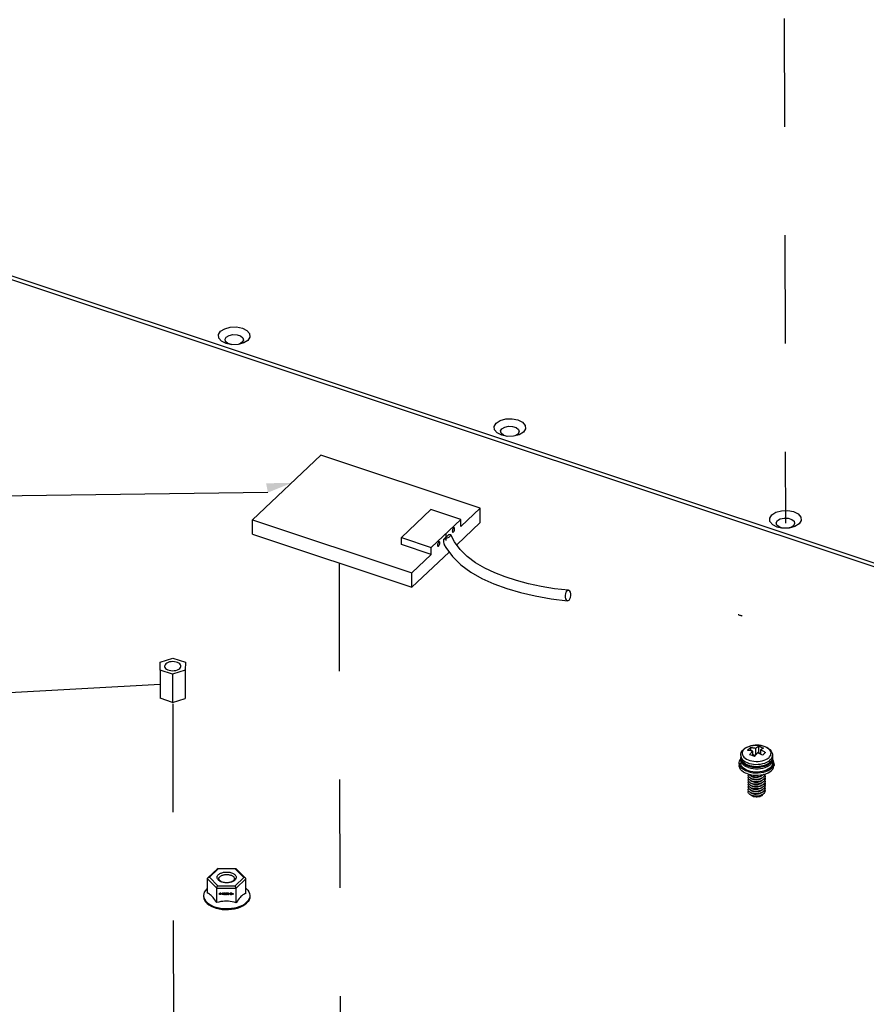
# Model space of a CAD drawing. Extents: x 0 to 1189, y 0 to 841.
# Tile 293 of 297: x 563 to 614, y 602 to 661. Entities that reach past the tile are written whole.
import ezdxf

# ---------------------------------------------------------------- set-up
doc = ezdxf.new("R2010")
doc.units = 0
doc.header["$LTSCALE"] = 65.395
doc.linetypes.add('DASHED', pattern=[0.2, 0.1, -0.1])
doc.layers.get('0').update_dxf_attribs({"linetype": 'CONTINUOUS'})
for name, color, linetype in [('02___PRT_ALL_AXES', 7, 'CONTINUOUS'), ('03___PRT_ALL_CURVES', 7, 'CONTINUOUS'), ('03_ALL_AXES', 7, 'CONTINUOUS'), ('09_ALL_ROUNDS', 7, 'CONTINUOUS'), ('20_ALL_FEATURES', 7, 'CONTINUOUS')]:
    doc.layers.add(name, color=color, linetype=linetype)

msp = doc.modelspace()

# ---------------------------------------------------------------- linework, layer by layer
at = {"color": 7, "linetype": 'DASHED'}
for p, q in [((608.723, 700.433), (608.874, 630.721)), ((581.902, 628.316), (581.972, 596.406)), ((571.846, 619.807), (571.889, 599.76))]:
    msp.add_line(p, q, dxfattribs=at)
at = {"color": 7, "linetype": 'Continuous'}
for p, q in [((525.801, 657.743), (615.629, 627.857)), ((576.141, 641.602), (575.796, 641.51)), ((576.391, 641.759), (576.141, 641.602)), ((575.34, 641.509), (575.076, 641.569)), ((575.429, 641.499), (575.34, 641.509)), ((575.796, 641.51), (575.429, 641.499)), ((591.993, 635.968), (591.73, 636.028)), ((592.083, 635.958), (591.993, 635.968)), ((592.45, 635.969), (592.083, 635.958)), ((592.795, 636.061), (592.45, 635.969)), ((593.045, 636.218), (592.795, 636.061)), ((580.8, 634.827), (576.678, 630.921)), ((590.428, 631.624), (580.8, 634.827)), ((587.455, 631.553), (585.667, 629.858)), ((589.26, 630.952), (587.455, 631.553)), ((589.261, 630.518), (590.428, 631.624)), ((590.43, 630.756), (590.428, 631.624)), ((576.68, 630.053), (576.678, 630.921)), ((576.678, 630.921), (586.307, 627.718)), ((587.472, 629.258), (589.26, 630.952)), ((589.261, 630.518), (589.26, 630.952)), ((589.015, 629.415), (590.43, 630.756)), ((608.647, 630.427), (608.383, 630.487)), ((608.736, 630.418), (608.647, 630.427)), ((609.104, 630.428), (608.736, 630.418)), ((609.448, 630.521), (609.104, 630.428)), ((609.699, 630.678), (609.448, 630.521)), ((576.68, 630.053), (586.308, 626.85)), ((585.668, 629.424), (585.667, 629.858)), ((585.667, 629.858), (587.472, 629.258)), ((588.528, 630.041), (588.206, 629.735)), ((587.473, 628.824), (585.668, 629.424)), ((587.473, 628.824), (587.472, 629.258)), ((588.258, 629.412), (588.355, 629.251)), ((586.307, 627.718), (587.473, 628.824)), ((586.308, 626.85), (588.556, 628.98)), ((586.308, 626.85), (586.307, 627.718)), ((571.098, 622.335), (571.861, 622.577)), ((571.861, 622.577), (572.613, 622.327)), ((571.087, 621.843), (571.098, 622.335)), ((572.613, 622.327), (572.602, 621.835)), ((571.087, 621.843), (571.09, 620.15)), ((571.839, 621.593), (571.087, 621.843)), ((572.602, 621.835), (571.839, 621.593)), ((571.839, 621.593), (571.842, 619.899)), ((571.842, 619.899), (571.09, 620.15)), ((571.842, 619.899), (572.606, 620.141))]:
    msp.add_line(p, q, dxfattribs=at)
at = {"color": 3, "linetype": 'Continuous'}
for p, q in [((525.802, 657.512), (615.629, 627.626)), ((575.009, 641.829), (575.085, 641.962)), ((575.391, 641.503), (575.181, 641.573)), ((591.663, 636.288), (591.739, 636.421)), ((592.045, 635.962), (591.834, 636.033)), ((608.316, 630.747), (608.393, 630.881)), ((608.699, 630.422), (608.488, 630.492))]:
    msp.add_line(p, q, dxfattribs=at)
at = {"color": 2, "linetype": 'Continuous'}
msp.add_line((577.601, 632.57), (429.063, 630.565), dxfattribs=at)
at = {"color": 4, "linetype": 'Continuous'}
msp.add_line((588.367, 629.671), (588.366, 630.105), dxfattribs=at)
for p, q in [((572.602, 621.835), (572.606, 620.141)), ((385.881, 610.807), (571.088, 620.996))]:
    msp.add_line(p, q)
at = {"color": 7, "linetype": 'Continuous'}
for points in [[(575.076, 641.569), (574.797, 641.709), (574.636, 641.899), (574.616, 642.109), (574.741, 642.308)], [(574.741, 642.308), (574.992, 642.465), (575.329, 642.556), (575.703, 642.568), (576.057, 642.498), (576.335, 642.358), (576.497, 642.168), (576.516, 641.958), (576.391, 641.759)], [(591.395, 636.767), (591.645, 636.924), (591.983, 637.016), (592.357, 637.027), (592.71, 636.958), (592.989, 636.817), (593.15, 636.627), (593.17, 636.417), (593.045, 636.218)], [(591.73, 636.028), (591.451, 636.168), (591.29, 636.358), (591.27, 636.569), (591.395, 636.767)], [(608.048, 631.227), (608.299, 631.384), (608.637, 631.475), (609.011, 631.486), (609.364, 631.417), (609.642, 631.276), (609.804, 631.087), (609.824, 630.876), (609.699, 630.678)], [(608.383, 630.487), (608.105, 630.628), (607.943, 630.818), (607.924, 631.028), (608.048, 631.227)], [(588.607, 629.928), (588.545, 629.879), (588.466, 629.831), (588.378, 629.788), (588.288, 629.755), (588.206, 629.735)], [(588.206, 629.735), (588.208, 629.653), (588.215, 629.572), (588.227, 629.5), (588.244, 629.441), (588.258, 629.412)], [(588.528, 630.041), (588.594, 630.045), (588.638, 630.035), (588.653, 630.02)], [(588.653, 630.02), (588.656, 630.01), (588.645, 629.973), (588.607, 629.928)], [(589.222, 629.135), (588.882, 629.596), (588.653, 630.02)], [(588.355, 629.251), (588.759, 628.708), (589.267, 628.206), (589.863, 627.765), (590.532, 627.387), (591.259, 627.065), (592.036, 626.785), (592.866, 626.537), (593.756, 626.324), (594.714, 626.155), (595.705, 626.039)], [(595.761, 626.666), (594.93, 626.761), (594.113, 626.895), (593.347, 627.063), (592.627, 627.26), (591.948, 627.48), (591.307, 627.726), (590.706, 628.006), (590.15, 628.331), (589.65, 628.708), (589.222, 629.135)], [(595.666, 626.627), (595.615, 626.558), (595.579, 626.465), (595.561, 626.358), (595.563, 626.25), (595.587, 626.155), (595.627, 626.083), (595.681, 626.044), (595.705, 626.039)], [(595.761, 626.666), (595.726, 626.663), (595.666, 626.627)], [(595.8, 626.078), (595.851, 626.147), (595.888, 626.24), (595.906, 626.347), (595.903, 626.455), (595.88, 626.55), (595.839, 626.622), (595.786, 626.661), (595.761, 626.666)], [(595.705, 626.039), (595.741, 626.042), (595.8, 626.078)], [(571.429, 622.225), (571.386, 622.173), (571.363, 622.117), (571.36, 622.084)], [(571.36, 622.084), (571.362, 622.059), (571.382, 622.003), (571.422, 621.95), (571.482, 621.903), (571.557, 621.864), (571.644, 621.835), (571.741, 621.816), (571.842, 621.81), (571.944, 621.815), (572.042, 621.832), (572.132, 621.86), (572.209, 621.899), (572.271, 621.945)], [(572.34, 622.086), (572.338, 622.111), (572.318, 622.168), (572.277, 622.22), (572.218, 622.267), (572.143, 622.306), (572.055, 622.336), (571.959, 622.354), (571.857, 622.361), (571.755, 622.355), (571.658, 622.338), (571.568, 622.31), (571.49, 622.272), (571.429, 622.225)], [(572.271, 621.945), (572.314, 621.997), (572.336, 622.054), (572.34, 622.086)]]:
    msp.add_lwpolyline(points, dxfattribs=at)
at = {"color": 3, "linetype": 'Continuous'}
for points in [[(575.181, 641.573), (575.043, 641.69), (575.009, 641.829)], [(575.085, 641.962), (575.257, 642.064), (575.49, 642.114), (575.739, 642.102), (575.953, 642.031), (576.091, 641.914)], [(576.048, 641.642), (575.876, 641.54), (575.794, 641.52)], [(576.091, 641.914), (576.125, 641.775), (576.048, 641.642)], [(591.834, 636.033), (591.697, 636.149), (591.663, 636.288)], [(591.739, 636.421), (591.911, 636.523), (592.144, 636.573), (592.392, 636.561), (592.606, 636.49), (592.744, 636.373)], [(592.744, 636.373), (592.778, 636.235), (592.702, 636.101)], [(592.702, 636.101), (592.53, 635.999), (592.447, 635.979)], [(608.393, 630.881), (608.565, 630.982), (608.798, 631.032), (609.046, 631.02), (609.26, 630.949), (609.398, 630.833)], [(608.488, 630.492), (608.35, 630.608), (608.316, 630.747)], [(609.356, 630.56), (609.184, 630.459), (609.101, 630.438)], [(609.398, 630.833), (609.432, 630.694), (609.356, 630.56)]]:
    msp.add_lwpolyline(points, dxfattribs=at)
at = {"color": 2, "linetype": 'Continuous'}
for points in [[(588.858, 630.444), (588.849, 630.446), (588.826, 630.437), (588.801, 630.414), (588.778, 630.378), (588.759, 630.334), (588.747, 630.288), (588.742, 630.244)], [(588.77, 630.179), (588.778, 630.177), (588.802, 630.186), (588.827, 630.209), (588.85, 630.245), (588.869, 630.289), (588.881, 630.336), (588.885, 630.379)], [(588.885, 630.379), (588.881, 630.415), (588.868, 630.438), (588.858, 630.444)], [(588.742, 630.244), (588.747, 630.208), (588.759, 630.185), (588.77, 630.179)], [(587.964, 629.597), (587.955, 629.598), (587.932, 629.59), (587.907, 629.567), (587.884, 629.531), (587.865, 629.487), (587.853, 629.44), (587.848, 629.397)], [(587.848, 629.397), (587.853, 629.361), (587.865, 629.338), (587.876, 629.331)], [(587.876, 629.331), (587.884, 629.33), (587.908, 629.339), (587.933, 629.362), (587.956, 629.398), (587.975, 629.442), (587.987, 629.488), (587.991, 629.532)], [(587.991, 629.532), (587.987, 629.568), (587.974, 629.591), (587.964, 629.597)]]:
    msp.add_lwpolyline(points, dxfattribs=at)
at = {"color": 4, "linetype": 'Continuous'}
msp.add_lwpolyline([(606.267, 625.104), (606.231, 625.116), (606.195, 625.129), (606.159, 625.141), (606.123, 625.153), (606.087, 625.165), (606.051, 625.176), (606.015, 625.188)], dxfattribs=at)
at = {"color": 2, "linetype": 'Continuous'}
msp.add_solid([(577.601, 632.57), (579.018, 633.141), (577.49, 633.135)], dxfattribs=at)
at = {"layer": '02___PRT_ALL_AXES', "color": 7, "linetype": 'Continuous'}
for p, q in [((573.906, 608.63), (573.947, 608.663)), ((573.71, 608.227), (573.71, 608.169)), ((576.51, 608.233), (576.51, 608.175))]:
    msp.add_line(p, q, dxfattribs=at)
for points in [[(573.906, 608.63), (573.82, 608.534), (573.758, 608.432), (573.721, 608.327), (573.71, 608.227)], [(574.516, 607.807), (574.456, 607.9), (574.398, 607.983), (574.342, 608.058), (574.287, 608.124), (574.232, 608.183), (574.176, 608.235), (574.121, 608.279), (574.065, 608.317), (574.008, 608.349), (573.948, 608.376)], [(576.271, 608.363), (576.209, 608.337), (576.149, 608.306), (576.09, 608.268), (576.032, 608.224), (575.974, 608.173)], [(576.271, 608.669), (576.299, 608.647), (576.388, 608.552), (576.454, 608.452), (576.495, 608.347), (576.51, 608.233)], [(573.71, 608.227), (573.725, 608.112), (573.766, 608.008), (573.831, 607.907), (573.921, 607.812), (574.033, 607.725), (574.165, 607.647), (574.314, 607.581), (574.478, 607.526), (574.654, 607.484), (574.839, 607.457), (575.028, 607.444), (575.22, 607.445), (575.409, 607.461), (575.592, 607.491), (575.766, 607.535), (575.929, 607.592), (576.076, 607.661), (576.205, 607.741), (576.313, 607.829)], [(573.71, 608.169), (573.725, 608.055), (573.766, 607.95), (573.832, 607.849), (573.921, 607.754), (574.033, 607.667), (574.165, 607.59), (574.314, 607.523), (574.478, 607.468), (574.655, 607.427), (574.839, 607.399), (575.029, 607.386), (575.22, 607.387), (575.409, 607.403), (575.592, 607.433), (575.767, 607.477), (575.929, 607.534), (576.076, 607.603), (576.205, 607.683), (576.313, 607.771)], [(575.678, 607.801), (575.555, 607.834), (575.437, 607.86), (575.323, 607.879), (575.21, 607.891), (575.097, 607.895), (574.984, 607.892), (574.87, 607.882), (574.756, 607.864), (574.639, 607.839), (574.516, 607.807)], [(575.974, 608.173), (575.916, 608.114), (575.858, 608.048), (575.799, 607.974), (575.74, 607.892), (575.678, 607.801)], [(576.51, 608.233), (576.499, 608.132), (576.462, 608.027), (576.399, 607.925), (576.313, 607.829)], [(576.51, 608.175), (576.499, 608.075), (576.462, 607.969), (576.4, 607.867), (576.313, 607.771)]]:
    msp.add_lwpolyline(points, dxfattribs=at)
at = {"layer": '03___PRT_ALL_CURVES', "color": 4, "linetype": 'Continuous'}
for p, q in [((574.676, 608.372), (574.685, 608.383)), ((574.676, 608.359), (574.676, 608.372)), ((574.685, 608.37), (574.676, 608.359)), ((574.685, 608.383), (574.694, 608.383)), ((574.685, 608.306), (574.685, 608.37)), ((574.694, 608.306), (574.685, 608.306)), ((574.694, 608.383), (574.694, 608.306)), ((574.706, 608.314), (574.748, 608.355)), ((574.706, 608.306), (574.706, 608.314)), ((574.76, 608.306), (574.706, 608.306)), ((574.707, 608.365), (574.709, 608.372)), ((574.715, 608.365), (574.707, 608.365)), ((574.709, 608.372), (574.715, 608.378)), ((574.715, 608.378), (574.721, 608.382)), ((574.718, 608.37), (574.715, 608.365)), ((574.722, 608.373), (574.718, 608.37)), ((574.756, 608.35), (574.718, 608.314)), ((574.718, 608.314), (574.76, 608.314)), ((574.721, 608.382), (574.732, 608.383)), ((574.73, 608.375), (574.722, 608.373)), ((574.736, 608.375), (574.73, 608.375)), ((574.732, 608.383), (574.738, 608.383)), ((574.744, 608.373), (574.736, 608.375)), ((574.738, 608.383), (574.747, 608.381)), ((574.748, 608.37), (574.744, 608.373)), ((574.747, 608.381), (574.753, 608.378)), ((574.751, 608.365), (574.748, 608.37)), ((574.748, 608.355), (574.751, 608.362)), ((574.751, 608.362), (574.751, 608.365)), ((574.753, 608.378), (574.759, 608.372)), ((574.759, 608.355), (574.756, 608.35)), ((574.759, 608.372), (574.76, 608.365)), ((574.76, 608.362), (574.759, 608.355)), ((574.76, 608.365), (574.76, 608.362)), ((574.76, 608.314), (574.76, 608.306)), ((574.772, 608.339), (574.809, 608.383)), ((574.772, 608.329), (574.772, 608.339)), ((574.809, 608.329), (574.772, 608.329)), ((574.783, 608.339), (574.809, 608.37)), ((574.809, 608.338), (574.783, 608.339)), ((574.809, 608.383), (574.818, 608.383)), ((574.809, 608.37), (574.809, 608.338)), ((574.809, 608.306), (574.809, 608.329)), ((574.818, 608.305), (574.809, 608.306)), ((574.818, 608.383), (574.818, 608.338)), ((574.818, 608.338), (574.833, 608.338)), ((574.818, 608.328), (574.818, 608.305)), ((574.833, 608.328), (574.818, 608.328)), ((574.833, 608.338), (574.833, 608.328)), ((574.846, 608.318), (574.845, 608.323)), ((574.845, 608.323), (574.853, 608.323)), ((574.846, 608.364), (574.848, 608.371)), ((574.854, 608.364), (574.846, 608.364)), ((574.85, 608.314), (574.846, 608.318)), ((574.848, 608.371), (574.854, 608.378)), ((574.854, 608.31), (574.85, 608.314)), ((574.853, 608.323), (574.854, 608.32)), ((574.854, 608.378), (574.86, 608.381)), ((574.857, 608.369), (574.854, 608.364)), ((574.854, 608.32), (574.857, 608.317)), ((574.86, 608.307), (574.854, 608.31)), ((574.861, 608.373), (574.857, 608.369)), ((574.857, 608.317), (574.86, 608.315)), ((574.86, 608.381), (574.871, 608.382)), ((574.86, 608.315), (574.868, 608.313)), ((574.866, 608.305), (574.86, 608.307)), ((574.869, 608.374), (574.861, 608.373)), ((574.878, 608.305), (574.866, 608.305)), ((574.868, 608.313), (574.877, 608.313)), ((574.875, 608.374), (574.869, 608.374)), ((574.869, 608.341), (574.869, 608.348)), ((574.869, 608.348), (574.875, 608.348)), ((574.875, 608.341), (574.869, 608.341)), ((574.871, 608.382), (574.874, 608.382)), ((574.874, 608.382), (574.884, 608.381)), ((574.883, 608.373), (574.875, 608.374)), ((574.875, 608.348), (574.884, 608.351)), ((574.884, 608.34), (574.875, 608.341)), ((574.877, 608.313), (574.884, 608.315)), ((574.884, 608.307), (574.878, 608.305)), ((574.887, 608.369), (574.883, 608.373)), ((574.884, 608.381), (574.89, 608.377)), ((574.884, 608.351), (574.887, 608.354)), ((574.889, 608.336), (574.884, 608.34)), ((574.884, 608.315), (574.887, 608.317)), ((574.89, 608.31), (574.884, 608.307)), ((574.89, 608.364), (574.887, 608.369)), ((574.887, 608.354), (574.89, 608.361)), ((574.893, 608.349), (574.887, 608.345)), ((574.887, 608.345), (574.895, 608.341)), ((574.887, 608.317), (574.89, 608.32)), ((574.892, 608.33), (574.889, 608.336)), ((574.89, 608.377), (574.896, 608.371)), ((574.89, 608.361), (574.89, 608.364)), ((574.89, 608.32), (574.892, 608.323)), ((574.895, 608.313), (574.89, 608.31)), ((574.892, 608.323), (574.892, 608.33)), ((574.896, 608.354), (574.893, 608.349)), ((574.895, 608.341), (574.898, 608.336)), ((574.898, 608.318), (574.895, 608.313)), ((574.896, 608.371), (574.898, 608.364)), ((574.898, 608.361), (574.896, 608.354)), ((574.898, 608.364), (574.898, 608.361)), ((574.898, 608.336), (574.899, 608.33)), ((574.899, 608.323), (574.898, 608.318)), ((574.899, 608.33), (574.899, 608.323)), ((574.913, 608.359), (574.911, 608.351)), ((574.911, 608.351), (574.911, 608.336)), ((574.911, 608.336), (574.913, 608.328)), ((574.914, 608.364), (574.913, 608.359)), ((574.913, 608.328), (574.914, 608.323)), ((574.917, 608.371), (574.914, 608.364)), ((574.914, 608.323), (574.918, 608.316)), ((574.922, 608.376), (574.917, 608.371)), ((574.918, 608.316), (574.922, 608.311)), ((574.92, 608.359), (574.919, 608.349)), ((574.919, 608.349), (574.919, 608.338)), ((574.919, 608.338), (574.921, 608.328)), ((574.926, 608.369), (574.92, 608.359)), ((574.921, 608.328), (574.927, 608.318)), ((574.929, 608.38), (574.922, 608.376)), ((574.922, 608.311), (574.93, 608.306)), ((574.931, 608.372), (574.926, 608.369)), ((574.927, 608.318), (574.931, 608.315)), ((574.939, 608.382), (574.929, 608.38)), ((574.93, 608.306), (574.939, 608.305)), ((574.939, 608.374), (574.931, 608.372)), ((574.931, 608.315), (574.939, 608.313)), ((574.948, 608.38), (574.939, 608.382)), ((574.946, 608.372), (574.939, 608.374)), ((574.939, 608.313), (574.946, 608.315)), ((574.939, 608.305), (574.948, 608.306)), ((574.951, 608.369), (574.946, 608.372)), ((574.946, 608.315), (574.951, 608.318)), ((574.955, 608.375), (574.948, 608.38)), ((574.948, 608.306), (574.955, 608.311)), ((574.957, 608.359), (574.951, 608.369)), ((574.951, 608.318), (574.957, 608.328)), ((574.96, 608.37), (574.955, 608.375)), ((574.955, 608.311), (574.96, 608.316)), ((574.958, 608.349), (574.957, 608.359)), ((574.957, 608.328), (574.958, 608.338)), ((574.958, 608.338), (574.958, 608.349)), ((574.963, 608.364), (574.96, 608.37)), ((574.96, 608.316), (574.963, 608.323)), ((574.964, 608.359), (574.963, 608.364)), ((574.963, 608.323), (574.964, 608.328)), ((574.966, 608.351), (574.964, 608.359)), ((574.964, 608.328), (574.966, 608.336)), ((574.966, 608.336), (574.966, 608.351)), ((574.979, 608.359), (574.978, 608.351)), ((574.978, 608.351), (574.978, 608.336)), ((574.978, 608.336), (574.979, 608.328)), ((574.981, 608.364), (574.979, 608.359)), ((574.979, 608.328), (574.981, 608.323)), ((574.984, 608.37), (574.981, 608.364)), ((574.981, 608.323), (574.984, 608.316)), ((574.988, 608.375), (574.984, 608.37)), ((574.984, 608.316), (574.989, 608.311)), ((574.987, 608.359), (574.985, 608.349)), ((574.985, 608.349), (574.985, 608.337)), ((574.985, 608.337), (574.987, 608.328)), ((574.993, 608.369), (574.987, 608.359)), ((574.987, 608.328), (574.993, 608.318)), ((574.996, 608.38), (574.988, 608.375)), ((574.989, 608.311), (574.996, 608.306)), ((574.997, 608.372), (574.993, 608.369)), ((574.993, 608.318), (574.998, 608.314)), ((575.005, 608.382), (574.996, 608.38)), ((574.996, 608.306), (575.005, 608.304)), ((575.005, 608.373), (574.997, 608.372)), ((574.998, 608.314), (575.005, 608.313)), ((575.014, 608.38), (575.005, 608.382)), ((575.013, 608.372), (575.005, 608.373)), ((575.005, 608.313), (575.013, 608.314)), ((575.005, 608.304), (575.014, 608.306)), ((575.017, 608.368), (575.013, 608.372)), ((575.013, 608.314), (575.017, 608.318)), ((575.022, 608.375), (575.014, 608.38)), ((575.014, 608.306), (575.022, 608.311)), ((575.023, 608.359), (575.017, 608.368)), ((575.017, 608.318), (575.023, 608.327)), ((575.026, 608.37), (575.022, 608.375)), ((575.022, 608.311), (575.026, 608.316)), ((575.025, 608.349), (575.023, 608.359)), ((575.023, 608.327), (575.025, 608.337)), ((575.025, 608.337), (575.025, 608.349)), ((575.029, 608.363), (575.026, 608.37)), ((575.026, 608.316), (575.029, 608.322)), ((575.031, 608.359), (575.029, 608.363)), ((575.029, 608.322), (575.031, 608.327)), ((575.032, 608.35), (575.031, 608.359)), ((575.031, 608.327), (575.032, 608.336)), ((575.032, 608.336), (575.032, 608.35)), ((575.046, 608.358), (575.044, 608.35)), ((575.044, 608.35), (575.044, 608.335)), ((575.044, 608.335), (575.046, 608.327)), ((575.047, 608.363), (575.046, 608.358)), ((575.046, 608.327), (575.047, 608.322)), ((575.05, 608.37), (575.047, 608.363)), ((575.047, 608.322), (575.05, 608.316)), ((575.055, 608.375), (575.05, 608.37)), ((575.05, 608.316), (575.055, 608.311)), ((575.053, 608.358), (575.052, 608.349)), ((575.052, 608.349), (575.052, 608.337)), ((575.052, 608.337), (575.053, 608.327)), ((575.059, 608.368), (575.053, 608.358)), ((575.053, 608.327), (575.06, 608.317)), ((575.062, 608.38), (575.055, 608.375)), ((575.055, 608.311), (575.063, 608.306)), ((575.064, 608.371), (575.059, 608.368)), ((575.06, 608.317), (575.064, 608.314)), ((575.072, 608.381), (575.062, 608.38)), ((575.063, 608.306), (575.072, 608.304)), ((575.072, 608.373), (575.064, 608.371)), ((575.064, 608.314), (575.072, 608.312)), ((575.081, 608.38), (575.072, 608.381)), ((575.079, 608.371), (575.072, 608.373)), ((575.072, 608.312), (575.079, 608.314)), ((575.072, 608.304), (575.081, 608.306)), ((575.084, 608.368), (575.079, 608.371)), ((575.079, 608.314), (575.084, 608.317)), ((575.088, 608.375), (575.081, 608.38)), ((575.081, 608.306), (575.088, 608.311)), ((575.09, 608.358), (575.084, 608.368)), ((575.084, 608.317), (575.09, 608.327)), ((575.093, 608.37), (575.088, 608.375)), ((575.088, 608.311), (575.093, 608.315)), ((575.091, 608.348), (575.09, 608.358)), ((575.09, 608.327), (575.091, 608.337)), ((575.091, 608.337), (575.091, 608.348)), ((575.096, 608.363), (575.093, 608.37)), ((575.093, 608.315), (575.096, 608.322)), ((575.097, 608.358), (575.096, 608.363)), ((575.096, 608.322), (575.097, 608.327)), ((575.099, 608.35), (575.097, 608.358)), ((575.097, 608.327), (575.099, 608.335)), ((575.099, 608.335), (575.099, 608.35)), ((575.112, 608.358), (575.111, 608.35)), ((575.111, 608.35), (575.111, 608.335)), ((575.111, 608.335), (575.112, 608.327)), ((575.114, 608.363), (575.112, 608.358)), ((575.112, 608.327), (575.114, 608.322)), ((575.117, 608.37), (575.114, 608.363)), ((575.114, 608.322), (575.117, 608.315)), ((575.121, 608.374), (575.117, 608.37)), ((575.117, 608.315), (575.122, 608.31)), ((575.12, 608.358), (575.118, 608.348)), ((575.118, 608.348), (575.118, 608.337)), ((575.118, 608.337), (575.12, 608.327)), ((575.126, 608.368), (575.12, 608.358)), ((575.12, 608.327), (575.126, 608.317)), ((575.129, 608.379), (575.121, 608.374)), ((575.122, 608.31), (575.129, 608.305)), ((575.13, 608.371), (575.126, 608.368)), ((575.126, 608.317), (575.131, 608.314)), ((575.138, 608.381), (575.129, 608.379)), ((575.129, 608.305), (575.138, 608.304)), ((575.138, 608.373), (575.13, 608.371)), ((575.131, 608.314), (575.138, 608.312)), ((575.147, 608.379), (575.138, 608.381)), ((575.146, 608.371), (575.138, 608.373)), ((575.138, 608.312), (575.146, 608.313)), ((575.138, 608.304), (575.147, 608.305)), ((575.15, 608.368), (575.146, 608.371)), ((575.146, 608.313), (575.15, 608.317)), ((575.155, 608.374), (575.147, 608.379)), ((575.147, 608.305), (575.155, 608.31)), ((575.156, 608.358), (575.15, 608.368)), ((575.15, 608.317), (575.156, 608.327)), ((575.159, 608.369), (575.155, 608.374)), ((575.155, 608.31), (575.159, 608.315)), ((575.158, 608.348), (575.156, 608.358)), ((575.156, 608.327), (575.158, 608.336)), ((575.158, 608.336), (575.158, 608.348)), ((575.162, 608.363), (575.159, 608.369)), ((575.159, 608.315), (575.162, 608.322)), ((575.164, 608.358), (575.162, 608.363)), ((575.162, 608.322), (575.164, 608.327)), ((575.165, 608.35), (575.164, 608.358)), ((575.164, 608.327), (575.165, 608.335)), ((575.165, 608.335), (575.165, 608.35)), ((575.179, 608.358), (575.177, 608.349)), ((575.177, 608.349), (575.177, 608.335)), ((575.177, 608.335), (575.179, 608.326)), ((575.18, 608.363), (575.179, 608.358)), ((575.179, 608.326), (575.18, 608.322)), ((575.183, 608.369), (575.18, 608.363)), ((575.18, 608.322), (575.183, 608.315)), ((575.188, 608.374), (575.183, 608.369)), ((575.183, 608.315), (575.188, 608.31)), ((575.186, 608.358), (575.185, 608.348)), ((575.185, 608.348), (575.185, 608.336)), ((575.185, 608.336), (575.186, 608.326)), ((575.192, 608.367), (575.186, 608.358)), ((575.186, 608.326), (575.193, 608.317)), ((575.195, 608.379), (575.188, 608.374)), ((575.188, 608.31), (575.196, 608.305)), ((575.197, 608.371), (575.192, 608.367)), ((575.193, 608.317), (575.197, 608.313)), ((575.204, 608.381), (575.195, 608.379)), ((575.196, 608.305), (575.205, 608.303)), ((575.205, 608.372), (575.197, 608.371)), ((575.197, 608.313), (575.205, 608.312)), ((575.214, 608.379), (575.204, 608.381)), ((575.212, 608.371), (575.205, 608.372)), ((575.205, 608.312), (575.212, 608.313)), ((575.205, 608.303), (575.214, 608.305)), ((575.217, 608.367), (575.212, 608.371)), ((575.212, 608.313), (575.217, 608.316)), ((575.221, 608.374), (575.214, 608.379)), ((575.214, 608.305), (575.221, 608.31)), ((575.223, 608.357), (575.217, 608.367)), ((575.217, 608.316), (575.223, 608.326)), ((575.226, 608.369), (575.221, 608.374)), ((575.221, 608.31), (575.226, 608.315)), ((575.224, 608.348), (575.223, 608.357)), ((575.223, 608.326), (575.224, 608.336)), ((575.224, 608.336), (575.224, 608.348)), ((575.229, 608.362), (575.226, 608.369)), ((575.226, 608.315), (575.229, 608.321)), ((575.23, 608.357), (575.229, 608.362)), ((575.229, 608.321), (575.23, 608.326)), ((575.232, 608.349), (575.23, 608.357)), ((575.23, 608.326), (575.232, 608.334)), ((575.232, 608.334), (575.232, 608.349)), ((575.244, 608.336), (575.28, 608.38)), ((575.244, 608.326), (575.244, 608.336)), ((575.28, 608.326), (575.244, 608.326)), ((575.254, 608.336), (575.28, 608.367)), ((575.28, 608.336), (575.254, 608.336)), ((575.28, 608.38), (575.289, 608.38)), ((575.28, 608.367), (575.28, 608.336)), ((575.28, 608.303), (575.28, 608.326)), ((575.289, 608.303), (575.28, 608.303)), ((575.289, 608.38), (575.289, 608.336)), ((575.289, 608.336), (575.304, 608.336)), ((575.289, 608.326), (575.289, 608.303)), ((575.304, 608.326), (575.289, 608.326)), ((575.304, 608.336), (575.304, 608.326)), ((575.318, 608.357), (575.316, 608.349)), ((575.316, 608.349), (575.316, 608.334)), ((575.316, 608.334), (575.318, 608.326)), ((575.319, 608.362), (575.318, 608.357)), ((575.318, 608.326), (575.319, 608.321)), ((575.322, 608.368), (575.319, 608.362)), ((575.319, 608.321), (575.322, 608.314)), ((575.327, 608.373), (575.322, 608.368)), ((575.322, 608.314), (575.327, 608.309)), ((575.325, 608.357), (575.324, 608.347)), ((575.324, 608.347), (575.324, 608.336)), ((575.324, 608.336), (575.325, 608.326)), ((575.331, 608.367), (575.325, 608.357)), ((575.325, 608.326), (575.332, 608.316)), ((575.334, 608.378), (575.327, 608.373)), ((575.327, 608.309), (575.335, 608.304)), ((575.336, 608.37), (575.331, 608.367)), ((575.332, 608.316), (575.336, 608.312)), ((575.344, 608.38), (575.334, 608.378)), ((575.335, 608.304), (575.344, 608.303)), ((575.344, 608.372), (575.336, 608.37)), ((575.336, 608.312), (575.344, 608.311)), ((575.353, 608.378), (575.344, 608.38)), ((575.351, 608.37), (575.344, 608.372)), ((575.344, 608.311), (575.351, 608.312)), ((575.344, 608.303), (575.353, 608.304)), ((575.356, 608.367), (575.351, 608.37)), ((575.351, 608.312), (575.356, 608.316)), ((575.36, 608.373), (575.353, 608.378)), ((575.353, 608.304), (575.36, 608.309)), ((575.362, 608.357), (575.356, 608.367)), ((575.356, 608.316), (575.362, 608.325)), ((575.365, 608.368), (575.36, 608.373)), ((575.36, 608.309), (575.365, 608.314)), ((575.363, 608.347), (575.362, 608.357)), ((575.362, 608.325), (575.363, 608.335)), ((575.363, 608.335), (575.363, 608.347)), ((575.368, 608.362), (575.365, 608.368)), ((575.365, 608.314), (575.368, 608.32)), ((575.369, 608.357), (575.368, 608.362)), ((575.368, 608.32), (575.369, 608.325)), ((575.371, 608.348), (575.369, 608.357)), ((575.369, 608.325), (575.371, 608.334)), ((575.371, 608.334), (575.371, 608.348)), ((575.384, 608.357), (575.383, 608.348)), ((575.383, 608.348), (575.383, 608.334)), ((575.383, 608.334), (575.384, 608.325)), ((575.386, 608.361), (575.384, 608.357)), ((575.384, 608.325), (575.386, 608.32)), ((575.389, 608.368), (575.386, 608.361)), ((575.386, 608.32), (575.389, 608.314)), ((575.393, 608.373), (575.389, 608.368)), ((575.389, 608.314), (575.394, 608.309)), ((575.392, 608.357), (575.39, 608.347)), ((575.39, 608.347), (575.39, 608.335)), ((575.39, 608.335), (575.392, 608.325)), ((575.398, 608.366), (575.392, 608.357)), ((575.392, 608.325), (575.398, 608.315)), ((575.401, 608.378), (575.393, 608.373)), ((575.394, 608.309), (575.401, 608.304)), ((575.402, 608.37), (575.398, 608.366)), ((575.398, 608.315), (575.403, 608.312)), ((575.41, 608.379), (575.401, 608.378)), ((575.401, 608.304), (575.41, 608.302)), ((575.41, 608.371), (575.402, 608.37)), ((575.403, 608.312), (575.41, 608.31)), ((575.419, 608.378), (575.41, 608.379)), ((575.418, 608.37), (575.41, 608.371)), ((575.41, 608.31), (575.418, 608.312)), ((575.41, 608.302), (575.419, 608.304)), ((575.422, 608.366), (575.418, 608.37)), ((575.418, 608.312), (575.422, 608.315)), ((575.427, 608.373), (575.419, 608.378)), ((575.419, 608.304), (575.427, 608.309)), ((575.428, 608.356), (575.422, 608.366)), ((575.422, 608.315), (575.428, 608.325)), ((575.431, 608.368), (575.427, 608.373)), ((575.427, 608.309), (575.431, 608.314)), ((575.43, 608.346), (575.428, 608.356)), ((575.428, 608.325), (575.43, 608.335)), ((575.43, 608.335), (575.43, 608.346)), ((575.434, 608.361), (575.431, 608.368)), ((575.431, 608.314), (575.434, 608.32)), ((575.436, 608.356), (575.434, 608.361)), ((575.434, 608.32), (575.436, 608.325)), ((575.437, 608.348), (575.436, 608.356)), ((575.436, 608.325), (575.437, 608.333)), ((575.437, 608.333), (575.437, 608.348)), ((575.449, 608.302), (575.473, 608.379)), ((575.459, 608.302), (575.449, 608.302)), ((575.465, 608.322), (575.459, 608.302)), ((575.495, 608.321), (575.465, 608.322)), ((575.466, 608.328), (575.48, 608.372)), ((575.493, 608.328), (575.466, 608.328)), ((575.473, 608.379), (575.486, 608.379)), ((575.48, 608.372), (575.493, 608.328)), ((575.486, 608.379), (575.51, 608.302)), ((575.501, 608.302), (575.495, 608.321)), ((575.51, 608.302), (575.501, 608.302))]:
    msp.add_line(p, q, dxfattribs=at)
at = {"layer": '03_ALL_AXES', "color": 7, "linetype": 'Continuous'}
for p, q in [((606.171, 616.695), (606.171, 616.575)), ((608.096, 616.699), (608.096, 616.579))]:
    msp.add_line(p, q, dxfattribs=at)
at = {"layer": '09_ALL_ROUNDS', "color": 7, "linetype": 'Continuous'}
for p, q in [((607.166, 617.314), (607.038, 617.311)), ((607.295, 617.306), (607.166, 617.314)), ((607.419, 617.288), (607.295, 617.306)), ((607.537, 617.259), (607.419, 617.288)), ((607.883, 616.574), (607.92, 616.613)), ((607.92, 616.613), (607.957, 616.662)), ((608.096, 616.699), (608.096, 616.699)), ((606.181, 616.486), (606.171, 616.575)), ((606.171, 616.575), (606.173, 616.542)), ((606.209, 616.398), (606.181, 616.486)), ((606.772, 616.002), (606.643, 616.041)), ((607.605, 616.035), (607.473, 615.997)), ((607.54, 616.087), (607.666, 616.126)), ((607.728, 616.087), (607.605, 616.035)), ((607.666, 616.126), (607.779, 616.176)), ((607.837, 616.535), (607.883, 616.574)), ((607.91, 616.378), (607.961, 616.422)), ((608.096, 616.579), (608.086, 616.488)), ((606.909, 615.975), (606.772, 616.002)), ((574.551, 609.852), (573.97, 609.301)), ((574.598, 609.839), (574.067, 609.335)), ((575.674, 609.851), (574.565, 609.857)), ((575.639, 609.833), (574.598, 609.839)), ((576.148, 609.324), (575.639, 609.833)), ((576.246, 609.287), (575.69, 609.845)), ((573.948, 608.376), (573.946, 609.249)), ((573.946, 609.249), (574.514, 608.68)), ((574.067, 609.335), (574.576, 608.826)), ((575.616, 608.82), (576.148, 609.324)), ((575.676, 608.673), (576.269, 609.236)), ((576.271, 608.363), (576.269, 609.236)), ((574.516, 607.807), (574.514, 608.68)), ((574.514, 608.68), (575.676, 608.673)), ((574.576, 608.826), (575.616, 608.82)), ((575.678, 607.801), (575.676, 608.673))]:
    msp.add_line(p, q, dxfattribs=at)
for points in [[(606.336, 617.049), (606.429, 617.124), (606.539, 617.187), (606.662, 617.239), (606.794, 617.277), (606.933, 617.302), (607.075, 617.314), (607.217, 617.313), (607.358, 617.299), (607.495, 617.272), (607.624, 617.233), (607.744, 617.181), (607.851, 617.116), (607.94, 617.043), (608.009, 616.962), (608.057, 616.876), (608.086, 616.788), (608.096, 616.699)], [(607.038, 617.311), (606.911, 617.298), (606.789, 617.274), (606.677, 617.241), (606.579, 617.202), (606.495, 617.157), (606.429, 617.112), (606.383, 617.073)], [(607.957, 616.662), (607.986, 616.72), (608.003, 616.784), (608.004, 616.853), (607.987, 616.924), (607.952, 616.994), (607.899, 617.059), (607.83, 617.12), (607.745, 617.174), (607.647, 617.221), (607.537, 617.259)], [(606.171, 616.695), (606.18, 616.786), (606.21, 616.876), (606.262, 616.965), (606.336, 617.049)], [(606.171, 616.695), (606.172, 616.665), (606.191, 616.586), (606.23, 616.509), (606.288, 616.437)], [(606.383, 617.073), (606.346, 617.034), (606.31, 616.985), (606.28, 616.927), (606.263, 616.863), (606.262, 616.794), (606.279, 616.723)], [(606.279, 616.723), (606.314, 616.653), (606.367, 616.588)], [(607.961, 616.422), (608.001, 616.465), (608.042, 616.519), (608.074, 616.583), (608.092, 616.653), (608.096, 616.699)], [(606.173, 616.542), (606.193, 616.462), (606.233, 616.384), (606.294, 616.311), (606.374, 616.243), (606.47, 616.184)], [(606.643, 616.041), (606.523, 616.093), (606.416, 616.157), (606.327, 616.231), (606.258, 616.312), (606.209, 616.398)], [(606.288, 616.437), (606.365, 616.37), (606.458, 616.31), (606.567, 616.259), (606.687, 616.217), (606.818, 616.185), (606.955, 616.165), (607.096, 616.156), (607.238, 616.159), (607.378, 616.174), (607.512, 616.2), (607.636, 616.236), (607.745, 616.28), (607.837, 616.329), (607.91, 616.378)], [(606.367, 616.588), (606.436, 616.527), (606.521, 616.473), (606.619, 616.426), (606.729, 616.388), (606.847, 616.36), (606.971, 616.341), (607.1, 616.333), (607.228, 616.336), (607.355, 616.349), (607.477, 616.373), (607.589, 616.406), (607.687, 616.445), (607.771, 616.49), (607.837, 616.535)], [(606.47, 616.184), (606.581, 616.133), (606.705, 616.091), (606.838, 616.061), (606.978, 616.042), (607.121, 616.035), (607.265, 616.041), (607.406, 616.058), (607.54, 616.087)], [(607.931, 616.224), (607.838, 616.15), (607.728, 616.087)], [(607.779, 616.176), (607.878, 616.235), (607.961, 616.301)], [(608.086, 616.488), (608.057, 616.397), (608.005, 616.309), (607.931, 616.224)], [(607.961, 616.301), (608.025, 616.374), (608.069, 616.451), (608.092, 616.531), (608.096, 616.579)], [(607.473, 615.997), (607.334, 615.972), (607.192, 615.96), (607.05, 615.961), (606.909, 615.975)], [(574.812, 609.05), (574.761, 609.069), (574.716, 609.09), (574.677, 609.112), (574.643, 609.136), (574.613, 609.161), (574.587, 609.188), (574.566, 609.216), (574.549, 609.245), (574.538, 609.275), (574.531, 609.305), (574.53, 609.335), (574.534, 609.366), (574.542, 609.396), (574.556, 609.425), (574.574, 609.454), (574.598, 609.481), (574.625, 609.507), (574.657, 609.532), (574.693, 609.555), (574.732, 609.576), (574.775, 609.594), (574.821, 609.611), (574.869, 609.625), (574.919, 609.636), (574.971, 609.645), (575.024, 609.651), (575.078, 609.654), (575.132, 609.654), (575.186, 609.651), (575.239, 609.646), (575.293, 609.637), (575.348, 609.625), (575.402, 609.609)], [(574.551, 609.852), (574.554, 609.854), (574.563, 609.857), (574.565, 609.857)], [(574.565, 609.857), (574.574, 609.856), (574.586, 609.849), (574.598, 609.839)], [(574.635, 609.242), (574.635, 609.247), (574.638, 609.272), (574.645, 609.297), (574.656, 609.321), (574.672, 609.344), (574.69, 609.367), (574.713, 609.388), (574.739, 609.408), (574.768, 609.427), (574.801, 609.444), (574.836, 609.459), (574.873, 609.473), (574.912, 609.484), (574.953, 609.494), (574.996, 609.501), (575.039, 609.505), (575.083, 609.508), (575.128, 609.508), (575.172, 609.506), (575.216, 609.501), (575.26, 609.494), (575.304, 609.484), (575.349, 609.471)], [(575.402, 609.609), (575.454, 609.59), (575.498, 609.569), (575.538, 609.547), (575.572, 609.523), (575.602, 609.498), (575.628, 609.471), (575.649, 609.443), (575.665, 609.414), (575.677, 609.384), (575.683, 609.354), (575.685, 609.324), (575.681, 609.293), (575.672, 609.263), (575.659, 609.234), (575.64, 609.205), (575.617, 609.178), (575.59, 609.151), (575.558, 609.127), (575.522, 609.104), (575.483, 609.083), (575.44, 609.064), (575.394, 609.048), (575.346, 609.034), (575.296, 609.023), (575.244, 609.014), (575.191, 609.008), (575.137, 609.005), (575.083, 609.005), (575.029, 609.008), (574.975, 609.013), (574.921, 609.022), (574.867, 609.034), (574.812, 609.05)], [(575.674, 609.851), (575.664, 609.85), (575.652, 609.843), (575.639, 609.833)], [(575.689, 609.845), (575.686, 609.848), (575.676, 609.851), (575.674, 609.851)], [(573.946, 609.249), (573.949, 609.27), (573.96, 609.289), (573.97, 609.301)], [(573.97, 609.301), (573.975, 609.306), (573.995, 609.319), (574.018, 609.328), (574.042, 609.334), (574.067, 609.335)], [(574.635, 609.242), (574.641, 609.212), (574.658, 609.18), (574.687, 609.149), (574.728, 609.117), (574.781, 609.088), (574.846, 609.063)], [(574.846, 609.063), (574.917, 609.043), (574.994, 609.03), (575.075, 609.023), (575.157, 609.024), (575.238, 609.032), (575.314, 609.047), (575.383, 609.068), (575.444, 609.094), (575.494, 609.123), (575.532, 609.154), (575.559, 609.185), (575.575, 609.215), (575.58, 609.244)], [(575.349, 609.471), (575.391, 609.456), (575.428, 609.439), (575.46, 609.42), (575.488, 609.401), (575.512, 609.38), (575.533, 609.358), (575.551, 609.335), (575.564, 609.312), (575.574, 609.287), (575.579, 609.263), (575.58, 609.244)], [(576.247, 609.287), (576.24, 609.293), (576.22, 609.306), (576.197, 609.316), (576.173, 609.322), (576.148, 609.324)], [(576.269, 609.236), (576.266, 609.257), (576.255, 609.276), (576.247, 609.287)], [(574.514, 608.68), (574.516, 608.703), (574.521, 608.727), (574.529, 608.751), (574.539, 608.774), (574.551, 608.794), (574.563, 608.812), (574.576, 608.826)], [(575.676, 608.673), (575.674, 608.696), (575.669, 608.721), (575.661, 608.745), (575.652, 608.768), (575.64, 608.788), (575.629, 608.806), (575.616, 608.82)]]:
    msp.add_lwpolyline(points, dxfattribs=at)
at = {"layer": '20_ALL_FEATURES', "color": 7, "linetype": 'Continuous'}
for p, q in [((607.251, 617.243), (607.251, 616.852)), ((606.771, 617.173), (606.771, 616.986)), ((606.893, 616.962), (606.893, 616.682)), ((607.054, 616.689), (606.893, 616.742)), ((607.072, 617.131), (607.073, 616.714)), ((607.251, 616.852), (607.24, 616.841)), ((607.373, 616.812), (607.251, 616.852)), ((607.372, 617.031), (607.373, 616.775)), ((606.084, 616.227), (606.085, 616.082)), ((606.171, 616.43), (606.172, 616.227)), ((608.096, 616.434), (608.097, 616.231)), ((608.184, 616.232), (608.185, 616.087)), ((606.598, 615.576), (606.746, 615.536)), ((606.665, 615.397), (606.639, 615.442)), ((607.394, 615.513), (607.55, 615.543)), ((607.6, 615.443), (607.555, 615.394)), ((607.629, 615.496), (607.6, 615.443)), ((607.628, 615.495), (607.641, 615.457)), ((607.641, 615.457), (607.642, 615.402)), ((606.638, 615.255), (606.651, 615.278)), ((607.481, 614.906), (607.409, 614.871)), ((607.542, 614.948), (607.481, 614.906)), ((607.547, 615.097), (607.487, 615.054)), ((607.551, 615.246), (607.492, 615.202)), ((607.555, 615.394), (607.497, 615.351)), ((607.587, 614.847), (607.538, 614.8)), ((607.59, 614.996), (607.542, 614.948)), ((607.594, 615.145), (607.547, 615.097)), ((607.597, 615.294), (607.551, 615.246)), ((607.624, 615.048), (607.59, 614.996)), ((607.641, 615.103), (607.624, 615.048)), ((606.79, 614.294), (606.73, 614.328)), ((606.807, 614.72), (606.743, 614.752)), ((606.798, 614.713), (606.774, 614.737)), ((606.845, 614.684), (606.798, 614.713)), ((606.881, 614.694), (606.807, 614.72)), ((607.538, 614.8), (607.476, 614.758)), ((607.58, 614.549), (607.529, 614.503)), ((607.584, 614.698), (607.533, 614.651)), ((607.62, 614.75), (607.584, 614.698)), ((607.64, 614.804), (607.62, 614.75))]:
    msp.add_line(p, q, dxfattribs=at)
for points in [[(607.072, 617.131), (607.086, 617.142), (607.099, 617.153), (607.113, 617.163), (607.127, 617.173), (607.143, 617.183), (607.16, 617.194), (607.179, 617.205), (607.2, 617.218), (607.225, 617.23), (607.251, 617.243)], [(607.251, 617.243), (607.301, 617.23), (607.351, 617.216), (607.401, 617.2), (607.451, 617.183), (607.501, 617.163), (607.551, 617.143)], [(606.592, 617.004), (606.622, 617.036), (606.652, 617.067), (606.681, 617.096)], [(606.893, 616.962), (606.866, 616.968), (606.835, 616.975), (606.8, 616.981), (606.763, 616.987), (606.724, 616.993), (606.683, 616.998), (606.638, 617.001), (606.592, 617.004)], [(606.681, 617.096), (606.711, 617.123), (606.741, 617.149), (606.771, 617.173)], [(606.714, 616.734), (606.74, 616.772), (606.765, 616.805), (606.786, 616.833), (606.805, 616.858), (606.822, 616.879), (606.837, 616.897), (606.851, 616.914), (606.865, 616.931), (606.879, 616.946), (606.893, 616.962)], [(606.915, 616.674), (606.865, 616.692), (606.814, 616.708), (606.764, 616.722), (606.714, 616.734)], [(606.771, 617.173), (606.816, 617.171), (606.86, 617.167), (606.902, 617.162), (606.942, 617.157), (606.98, 617.151), (607.014, 617.144), (607.045, 617.138), (607.072, 617.131)], [(607.015, 616.634), (606.965, 616.655), (606.915, 616.674)], [(607.166, 616.831), (607.152, 616.814), (607.138, 616.797), (607.123, 616.779), (607.106, 616.757), (607.087, 616.733), (607.065, 616.704), (607.041, 616.671), (607.015, 616.634)], [(607.194, 616.862), (607.18, 616.846), (607.166, 616.831)], [(607.323, 616.801), (607.286, 616.82), (607.251, 616.836), (607.221, 616.85), (607.194, 616.862)], [(607.405, 616.757), (607.363, 616.78), (607.323, 616.801)], [(607.551, 617.143), (607.525, 617.13), (607.501, 617.117), (607.479, 617.105), (607.46, 617.094), (607.443, 617.083), (607.428, 617.072), (607.414, 617.062), (607.4, 617.052), (607.386, 617.042), (607.372, 617.031)], [(607.372, 617.031), (607.4, 617.019), (607.431, 617.005), (607.465, 616.989), (607.502, 616.971), (607.541, 616.95), (607.583, 616.927), (607.627, 616.901), (607.673, 616.873)], [(607.495, 616.704), (607.449, 616.731), (607.405, 616.757)], [(607.584, 616.796), (607.554, 616.767), (607.524, 616.736), (607.495, 616.704)], [(607.673, 616.873), (607.644, 616.849), (607.614, 616.823), (607.584, 616.796)], [(606.084, 616.227), (606.087, 616.266), (606.11, 616.358), (606.159, 616.446), (606.173, 616.463)], [(606.598, 615.721), (606.463, 615.774), (606.345, 615.839), (606.247, 615.913), (606.17, 615.995), (606.117, 616.082), (606.089, 616.174), (606.084, 616.227)], [(606.598, 615.576), (606.464, 615.63), (606.346, 615.694), (606.247, 615.768), (606.17, 615.85), (606.117, 615.938), (606.089, 616.029), (606.085, 616.082)], [(606.171, 616.43), (606.173, 616.466), (606.18, 616.492)], [(606.642, 615.966), (606.519, 616.015), (606.411, 616.074), (606.32, 616.142), (606.25, 616.217), (606.201, 616.297), (606.175, 616.381), (606.171, 616.43)], [(606.643, 615.763), (606.525, 615.81), (606.421, 615.865), (606.332, 615.929), (606.262, 615.999), (606.211, 616.075), (606.181, 616.154), (606.172, 616.227)], [(607.514, 615.935), (607.648, 615.975), (607.769, 616.026), (607.874, 616.087), (607.961, 616.157), (608.028, 616.233), (608.073, 616.314), (608.094, 616.398), (608.096, 616.434)], [(607.549, 615.688), (607.695, 615.731), (607.827, 615.787), (607.942, 615.853), (608.037, 615.929), (608.11, 616.012), (608.159, 616.101), (608.182, 616.193), (608.184, 616.232)], [(607.55, 615.543), (607.695, 615.586), (607.827, 615.642), (607.942, 615.709), (608.037, 615.784), (608.11, 615.868), (608.159, 615.956), (608.182, 616.048), (608.185, 616.087)], [(608.097, 616.231), (608.084, 616.143), (608.05, 616.065), (607.996, 615.99), (607.923, 615.92), (607.832, 615.857), (607.725, 615.803)], [(608.096, 616.434), (608.092, 616.483), (608.088, 616.499)], [(608.184, 616.232), (608.18, 616.285), (608.152, 616.377), (608.099, 616.464), (608.093, 616.47)], [(606.598, 615.721), (606.746, 615.68), (606.903, 615.653), (607.066, 615.64), (607.231, 615.642), (607.393, 615.658), (607.549, 615.688)], [(606.639, 615.442), (606.629, 615.489), (606.635, 615.536), (606.648, 615.563)], [(606.642, 615.966), (606.778, 615.929), (606.922, 615.904), (607.071, 615.892), (607.222, 615.893), (607.371, 615.908), (607.514, 615.935)], [(606.908, 615.703), (606.771, 615.728), (606.643, 615.763)], [(606.766, 615.462), (606.71, 615.498), (606.667, 615.539), (606.654, 615.561)], [(606.746, 615.536), (606.903, 615.508), (607.066, 615.495), (607.231, 615.497), (607.394, 615.513)], [(606.913, 615.41), (606.835, 615.432), (606.766, 615.462)], [(607.47, 615.481), (607.438, 615.453), (607.384, 615.42), (607.322, 615.393), (607.254, 615.373), (607.182, 615.36), (607.107, 615.355), (607.035, 615.357), (606.965, 615.367), (606.901, 615.384), (606.845, 615.407), (606.799, 615.435), (606.774, 615.458)], [(607.337, 615.701), (607.194, 615.689), (607.05, 615.69), (606.908, 615.703)], [(607.354, 615.43), (607.268, 615.408), (607.178, 615.395), (607.087, 615.391), (606.998, 615.396), (606.913, 615.41)], [(607.725, 615.803), (607.605, 615.758), (607.475, 615.724), (607.337, 615.701)], [(607.501, 615.498), (607.432, 615.46), (607.354, 615.43)], [(607.562, 615.547), (607.558, 615.542), (607.501, 615.498)], [(607.641, 615.57), (607.642, 615.551), (607.629, 615.496)], [(606.629, 615.348), (606.636, 615.395), (606.65, 615.423)], [(606.663, 615.256), (606.638, 615.301), (606.629, 615.348)], [(606.66, 615.115), (606.637, 615.161), (606.629, 615.208), (606.638, 615.255)], [(606.658, 614.974), (606.636, 615.02), (606.629, 615.067), (606.64, 615.114), (606.651, 615.133)], [(606.656, 614.834), (606.635, 614.879), (606.63, 614.926), (606.642, 614.973), (606.651, 614.988)], [(606.654, 614.693), (606.634, 614.739), (606.631, 614.786), (606.644, 614.832), (606.651, 614.844)], [(606.743, 614.752), (606.692, 614.791), (606.656, 614.834)], [(606.748, 614.894), (606.696, 614.932), (606.658, 614.974)], [(606.753, 615.036), (606.699, 615.073), (606.66, 615.115)], [(606.757, 615.178), (606.703, 615.215), (606.663, 615.256)], [(606.762, 615.319), (606.707, 615.356), (606.665, 615.397)], [(606.887, 614.837), (606.812, 614.862), (606.748, 614.894)], [(606.894, 614.98), (606.818, 615.004), (606.753, 615.036)], [(606.901, 615.123), (606.824, 615.147), (606.757, 615.178)], [(606.907, 615.266), (606.83, 615.289), (606.762, 615.319)], [(607.384, 615.275), (607.322, 615.248), (607.254, 615.228), (607.181, 615.215), (607.107, 615.21), (607.035, 615.213), (606.965, 615.222), (606.901, 615.239), (606.846, 615.262), (606.8, 615.29), (606.774, 615.314)], [(606.843, 615.119), (606.798, 615.147), (606.774, 615.17)], [(606.842, 614.974), (606.797, 615.003), (606.774, 615.026)], [(606.844, 614.829), (606.798, 614.858), (606.774, 614.881)], [(607.386, 614.986), (607.324, 614.959), (607.255, 614.939), (607.183, 614.926), (607.107, 614.921), (607.032, 614.923), (606.961, 614.934), (606.898, 614.951), (606.842, 614.974)], [(607.383, 615.13), (607.32, 615.103), (607.251, 615.083), (607.179, 615.07), (607.104, 615.065), (607.031, 615.068), (606.962, 615.078), (606.899, 615.095), (606.843, 615.119)], [(607.386, 614.841), (607.324, 614.814), (607.255, 614.794), (607.183, 614.781), (607.108, 614.776), (607.034, 614.779), (606.963, 614.789), (606.9, 614.806), (606.844, 614.829)], [(607.409, 614.871), (607.328, 614.843), (607.241, 614.824), (607.15, 614.813), (607.059, 614.812), (606.971, 614.82), (606.887, 614.837)], [(607.335, 614.99), (607.248, 614.97), (607.158, 614.959), (607.067, 614.957), (606.978, 614.964), (606.894, 614.98)], [(607.342, 615.136), (607.255, 615.116), (607.165, 615.104), (607.074, 615.101), (606.985, 615.108), (606.901, 615.123)], [(607.349, 615.283), (607.263, 615.262), (607.173, 615.249), (607.082, 615.246), (606.992, 615.252), (606.907, 615.266)], [(607.487, 615.054), (607.415, 615.018), (607.335, 614.99)], [(607.492, 615.202), (607.421, 615.166), (607.342, 615.136)], [(607.497, 615.351), (607.428, 615.313), (607.349, 615.283)], [(607.47, 615.191), (607.438, 615.163), (607.383, 615.13)], [(607.47, 615.336), (607.438, 615.308), (607.384, 615.275)], [(607.47, 615.046), (607.439, 615.019), (607.386, 614.986)], [(607.469, 614.9), (607.439, 614.874), (607.386, 614.841)], [(607.641, 614.953), (607.622, 614.899), (607.587, 614.847)], [(607.642, 615.252), (607.626, 615.197), (607.594, 615.145)], [(607.642, 615.402), (607.627, 615.347), (607.597, 615.294)], [(607.629, 615.352), (607.642, 615.308), (607.642, 615.252)], [(607.629, 615.209), (607.643, 615.158), (607.641, 615.103)], [(607.629, 614.92), (607.632, 614.914), (607.644, 614.859), (607.64, 614.804)], [(607.633, 615.051), (607.644, 615.009), (607.641, 614.953)], [(606.652, 614.552), (606.633, 614.598), (606.631, 614.645), (606.646, 614.692), (606.651, 614.699)], [(606.73, 614.328), (606.682, 614.367), (606.65, 614.411), (606.633, 614.457), (606.632, 614.504), (606.648, 614.551), (606.651, 614.554)], [(606.734, 614.469), (606.685, 614.508), (606.652, 614.552)], [(606.738, 614.611), (606.689, 614.65), (606.654, 614.693)], [(607.529, 614.503), (607.464, 614.462), (607.39, 614.429), (607.307, 614.403), (607.218, 614.386), (607.127, 614.378), (607.037, 614.379), (606.949, 614.39), (606.868, 614.409), (606.795, 614.436), (606.734, 614.469)], [(607.533, 614.651), (607.47, 614.61), (607.396, 614.576), (607.314, 614.549), (607.226, 614.532), (607.135, 614.523), (607.044, 614.524), (606.956, 614.533), (606.874, 614.552), (606.801, 614.578), (606.738, 614.611)], [(607.468, 614.609), (607.44, 614.585), (607.386, 614.552), (607.324, 614.525), (607.256, 614.505), (607.184, 614.492), (607.11, 614.487), (607.037, 614.489), (606.967, 614.499), (606.903, 614.515), (606.847, 614.538), (606.801, 614.566), (606.774, 614.592)], [(607.469, 614.465), (607.44, 614.44), (607.386, 614.407), (607.324, 614.38), (607.256, 614.36), (607.183, 614.347), (607.109, 614.342), (607.036, 614.344), (606.966, 614.354), (606.902, 614.371), (606.846, 614.394), (606.801, 614.423), (606.775, 614.447)], [(607.484, 614.291), (607.44, 614.256), (607.384, 614.227), (607.32, 614.204), (607.25, 614.189), (607.175, 614.181), (607.1, 614.181), (607.025, 614.189), (606.955, 614.204), (606.891, 614.227), (606.836, 614.256), (606.791, 614.291), (606.788, 614.295)], [(607.577, 614.4), (607.524, 614.354), (607.459, 614.314), (607.383, 614.281), (607.3, 614.256), (607.211, 614.24), (607.12, 614.233), (607.029, 614.235), (606.942, 614.246), (606.862, 614.266), (606.79, 614.294)], [(607.469, 614.755), (607.44, 614.729), (607.386, 614.697), (607.324, 614.67), (607.255, 614.649), (607.183, 614.637), (607.11, 614.631), (607.036, 614.634), (606.965, 614.644), (606.902, 614.66), (606.845, 614.684)], [(607.476, 614.758), (607.403, 614.723), (607.321, 614.696), (607.233, 614.678), (607.142, 614.668), (607.052, 614.668), (606.963, 614.677), (606.881, 614.694)], [(607.484, 614.291), (607.515, 614.328), (607.532, 614.361)], [(607.629, 614.629), (607.636, 614.615), (607.645, 614.56), (607.638, 614.505), (607.615, 614.451), (607.577, 614.4)], [(607.639, 614.654), (607.618, 614.6), (607.58, 614.549)], [(607.629, 614.775), (607.634, 614.765), (607.645, 614.71), (607.639, 614.654)]]:
    msp.add_lwpolyline(points, dxfattribs=at)

doc.saveas('drawing.dxf')
